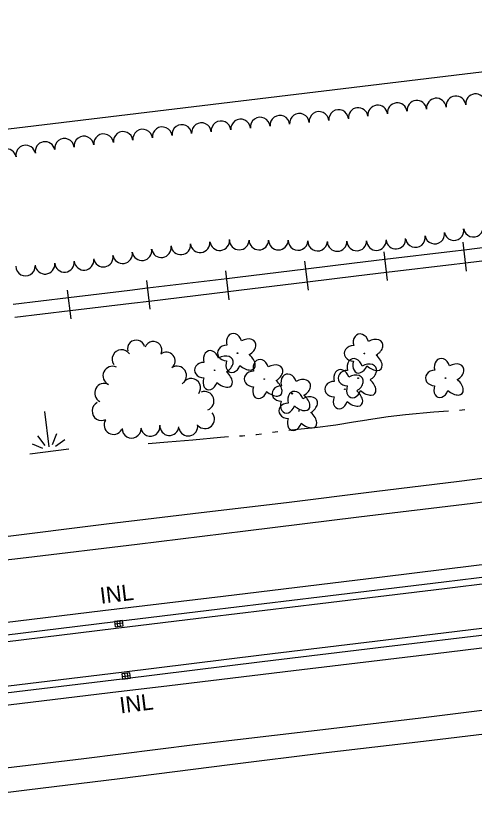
# Model space of a CAD drawing. Extents: x 589250 to 1188077, y 162953 to 363065.
# Drawn here: x 596696.8 to 596866.9, y 175089.9 to 175381.2 of the extents above; entities that cross this region are included whole.
import ezdxf

# ---------------------------------------------------------------- set-up
doc = ezdxf.new("R2010")
doc.units = 0
for name, color, linetype in [('E_DRN', 7, 'Continuous'), ('E_DRN_Text', 7, 'Continuous'), ('E_LAND_TreeLine_P', 7, 'Continuous'), ('E_LAND_Vegetation', 7, 'Continuous'), ('E_MAP_Limits', 7, 'Continuous'), ('E_RDWY', 7, 'Continuous'), ('E_RDWY_C_and_G', 7, 'Continuous'), ('E_RDWY_Gravel', 7, 'Continuous'), ('E_RR_P', 7, 'Continuous'), ('E_WTR_FlowLine', 7, 'Continuous'), ('E_WTR_Wetland', 7, 'Continuous')]:
    doc.layers.add(name, color=color, linetype=linetype)

# ---------------------------------------------------------------- blocks, each defined once
blk = doc.blocks.new('POINT_DISPLAY')
blk.add_line((0, 0), (0, 0))

msp = doc.modelspace()

# ---------------------------------------------------------------- linework, layer by layer
at = {"layer": 'E_DRN'}
for p, q in [((596736.4, 175156.92), (596733.42, 175156.56)), ((596733.42, 175156.56), (596733.66, 175154.57)), ((596736.52, 175155.92), (596733.54, 175155.56)), ((596733.66, 175154.57), (596736.64, 175154.93)), ((596734.66, 175154.69), (596734.42, 175156.68)), ((596735.65, 175154.81), (596735.41, 175156.8)), ((596736.64, 175154.93), (596736.4, 175156.92)), ((596739.08, 175137.54), (596736.1, 175137.17)), ((596737.1, 175137.29), (596737.34, 175135.3)), ((596738.09, 175137.41), (596738.34, 175135.43)), ((596739.33, 175135.55), (596739.08, 175137.54)), ((596736.1, 175137.17), (596736.35, 175135.18)), ((596736.23, 175136.17), (596739.21, 175136.54)), ((596736.35, 175135.18), (596739.33, 175135.55))]:
    msp.add_line(p, q, dxfattribs=at)
at = {"layer": 'E_LAND_TreeLine_P'}
for centre, radius, start, end in [((596852.8, 175346.92), 3.65, 6.3047, 186.3047), ((596860.06, 175347.72), 3.65, 6.3047, 186.3047), ((596867.31, 175348.52), 3.65, 6.3047, 186.3047), ((596823.8, 175343.42), 3.65, 7.0814, 187.0814), ((596831.05, 175344.32), 3.65, 7.0814, 187.0814), ((596838.29, 175345.22), 3.65, 7.0814, 187.0814), ((596845.54, 175346.12), 3.65, 6.3047, 186.3047), ((596794.73, 175340.56), 3.65, 5.5747, 185.5747), ((596802, 175341.27), 3.65, 5.5747, 185.5747), ((596809.27, 175341.97), 3.65, 5.5747, 185.5747), ((596816.54, 175342.68), 3.65, 5.5747, 185.5747), ((596765.65, 175337.8), 3.65, 5.395, 185.395), ((596772.92, 175338.49), 3.65, 5.395, 185.395), ((596780.19, 175339.17), 3.65, 5.395, 185.395), ((596787.46, 175339.86), 3.65, 5.395, 185.395), ((596736.63, 175334.56), 3.65, 6.7752, 186.7752), ((596743.88, 175335.43), 3.65, 6.7752, 186.7752), ((596751.13, 175336.29), 3.65, 6.7752, 186.7752), ((596758.38, 175337.11), 3.65, 5.395, 185.395), ((596714.87, 175331.98), 3.65, 6.7752, 186.7752), ((596722.12, 175332.84), 3.65, 6.7752, 186.7752), ((596729.37, 175333.7), 3.65, 6.7752, 186.7752), ((596700.49, 175329.49), 3.65, 10.5125, 190.5125), ((596707.67, 175330.82), 3.65, 10.5125, 190.5125), ((596693.31, 175328.16), 3.65, 10.5125, 190.5125), ((596866.49, 175302.75), 3.63, 190.0767, 10.0767), ((596852.18, 175300.2), 3.63, 190.0767, 10.0767), ((596859.33, 175301.48), 3.63, 190.0767, 10.0767), ((596772.43, 175297.78), 3.63, 186.2486, 6.2486), ((596779.68, 175298.01), 3.63, 179.8448, 359.8448), ((596786.95, 175297.99), 3.63, 179.8448, 359.8448), ((596794.21, 175297.98), 3.63, 179.8448, 359.8448), ((596801.48, 175297.82), 3.63, 178.1447, 358.1447), ((596808.74, 175297.58), 3.63, 178.1447, 358.1447), ((596816, 175297.47), 3.63, 181.3369, 1.3369), ((596823.27, 175297.64), 3.63, 181.3369, 1.3369), ((596830.54, 175297.81), 3.63, 181.3369, 1.3369), ((596837.78, 175298.32), 3.63, 184.4324, 4.4324), ((596845.02, 175298.93), 3.63, 190.0767, 10.0767), ((596743.61, 175294.03), 3.63, 188.7219, 8.7219), ((596750.79, 175295.13), 3.63, 188.7219, 8.7219), ((596757.98, 175296.2), 3.63, 186.2486, 6.2486), ((596765.2, 175296.99), 3.63, 186.2486, 6.2486), ((596729.27, 175291.67), 3.63, 190.0551, 10.0551), ((596736.42, 175292.92), 3.63, 188.7219, 8.7219), ((596707.64, 175289.01), 3.63, 185.8019, 5.8019), ((596714.87, 175289.74), 3.63, 185.8019, 5.8019), ((596722.1, 175290.48), 3.63, 185.8019, 5.8019), ((596700.41, 175288.32), 3.63, 180.8928, 0.8928), ((596741.45, 175257.68), 3.24, 14.2853, 194.2853), ((596747.76, 175257.15), 3.24, 338.2729, 158.2729), ((596736.03, 175253.82), 3.52, 34.1245, 214.1245), ((596752.65, 175253.2), 3.24, 309.5515, 129.5515), ((596732.66, 175247.68), 3.52, 65.2518, 245.2518), ((596756.59, 175247.72), 3.52, 302.2658, 122.2658), ((596761.81, 175243.15), 3.52, 324.4619, 144.4619), ((596729.6, 175241.34), 3.52, 63.2468, 243.2468), ((596766.8, 175238.36), 3.52, 289.8632, 109.8632), ((596728.64, 175234.62), 3.52, 117.4578, 297.4578), ((596766.98, 175231.63), 3.52, 221.9019, 41.9019), ((596733.06, 175229.49), 3.52, 149.7335, 329.7335), ((596739.74, 175228.12), 3.52, 179.6739, 359.6739), ((596746.74, 175228.8), 3.52, 186.4203, 6.4203), ((596753.78, 175229.09), 3.52, 175.0665, 355.0665), ((596760.77, 175228.91), 3.52, 189.9831, 9.9831)]:
    msp.add_arc(centre, radius, start, end, dxfattribs=at)
at = {"layer": 'E_LAND_Vegetation'}
for centre in [(596779.01, 175256.09), (596826.09, 175255.94), (596770.55, 175249.73), (596788.96, 175246.46), (596823.78, 175246.78), (596856.16, 175246.84), (596818.84, 175242.69), (596799.28, 175241.05), (596801.83, 175234.64)]:
    msp.add_circle(centre, 0.128, dxfattribs=at)
for centre, major_axis, ratio in [((596777.78, 175259.8), (1.01, -3.47), 0.782863), ((596824.85, 175259.64), (1.01, -3.47), 0.782863), ((596781.95, 175258.05), (-3.66, -2.11), 0.691916), ((596829.02, 175257.9), (-3.66, -2.11), 0.691916), ((596769.31, 175253.44), (1.01, -3.47), 0.782863), ((596775.03, 175256.14), (3.45, -0.03), 0.832022), ((596822.1, 175255.98), (3.45, -0.03), 0.832022), ((596773.48, 175251.69), (-3.66, -2.11), 0.691916), ((596781.66, 175253.54), (-3.56, 3.15), 0.560249), ((596787.72, 175250.16), (1.01, -3.47), 0.782863), ((596822.54, 175250.48), (1.01, -3.47), 0.782863), ((596828.73, 175253.38), (-3.56, 3.15), 0.560249), ((596854.92, 175250.54), (1.01, -3.47), 0.782863), ((596766.56, 175249.77), (3.45, -0.03), 0.832022), ((596777.46, 175252.4), (1.21, 3.42), 0.716896), ((596791.89, 175248.42), (-3.66, -2.11), 0.691916), ((596824.53, 175252.24), (1.21, 3.42), 0.716896), ((596826.72, 175248.74), (-3.66, -2.11), 0.691916), ((596859.1, 175248.8), (-3.66, -2.11), 0.691916), ((596773.19, 175247.18), (-3.56, 3.15), 0.560249), ((596784.97, 175246.5), (3.45, -0.03), 0.832022), ((596798.04, 175244.76), (1.01, -3.47), 0.782863), ((596817.6, 175246.4), (1.01, -3.47), 0.782863), ((596819.8, 175246.82), (3.45, -0.03), 0.832022), ((596821.77, 175244.65), (-3.66, -2.11), 0.691916), ((596852.18, 175246.88), (3.45, -0.03), 0.832022), ((596768.99, 175246.04), (1.21, 3.42), 0.716896), ((596791.61, 175243.9), (-3.56, 3.15), 0.560249), ((596802.22, 175243.01), (-3.66, -2.11), 0.691916), ((596814.85, 175242.74), (3.45, -0.03), 0.832022), ((596826.43, 175244.22), (-3.56, 3.15), 0.560249), ((596858.81, 175244.28), (-3.56, 3.15), 0.560249), ((596787.4, 175242.76), (1.21, 3.42), 0.716896), ((596795.3, 175241.1), (3.45, -0.03), 0.832022), ((596800.59, 175238.34), (1.01, -3.47), 0.782863), ((596822.22, 175243.08), (1.21, 3.42), 0.716896), ((596821.49, 175240.14), (-3.56, 3.15), 0.560249), ((596854.6, 175243.14), (1.21, 3.42), 0.716896), ((596801.93, 175238.5), (-3.56, 3.15), 0.560249), ((596804.76, 175236.6), (-3.66, -2.11), 0.691916), ((596817.28, 175239), (1.21, 3.42), 0.716896), ((596797.84, 175234.68), (3.45, -0.03), 0.832022), ((596797.72, 175237.36), (1.21, 3.42), 0.716896), ((596804.47, 175232.09), (-3.56, 3.15), 0.560249), ((596800.27, 175230.94), (1.21, 3.42), 0.716896)]:
    msp.add_ellipse(centre, major_axis=major_axis, ratio=ratio, start_param=1.570796, end_param=4.712389, dxfattribs=at)
at = {"layer": 'E_MAP_Limits'}
msp.add_line((596485.02, 175314.06), (597042.09, 175381.16), dxfattribs=at)
at = {"layer": 'E_RDWY'}
for p, q in [((596866.26, 175200.51), (596910.21, 175205.78)), ((596824, 175195.41), (596866.26, 175200.51)), ((596781.98, 175190.21), (596824, 175195.41)), ((596741.79, 175185.27), (596781.98, 175190.21)), ((596700.71, 175180.33), (596741.79, 175185.27)), ((596911.36, 175182.56), (596856.64, 175176)), ((596655.95, 175174.95), (596700.71, 175180.33)), ((596856.64, 175176), (596831.68, 175172.94)), ((596831.68, 175172.94), (596773.68, 175165.82)), ((596773.68, 175165.82), (596729.11, 175160.51)), ((596729.11, 175160.51), (596692.61, 175156.04)), ((596852.47, 175144.72), (596902.87, 175150.84)), ((596799.79, 175138.43), (596852.47, 175144.72)), ((596753.77, 175132.84), (596799.79, 175138.43)), ((596731.75, 175130.22), (596753.77, 175132.84)), ((596674.01, 175123.22), (596731.75, 175130.22)), ((596874.56, 175124.15), (596847.06, 175120.81)), ((596847.06, 175120.81), (596808.6, 175116.2)), ((596808.6, 175116.2), (596763.23, 175110.84)), ((596763.23, 175110.84), (596722.1, 175105.73)), ((596722.1, 175105.73), (596674.17, 175099.99))]:
    msp.add_line(p, q, dxfattribs=at)
at = {"layer": 'E_RDWY_C_and_G'}
for p, q in [((596855.56, 175171.33), (596898.57, 175176.56)), ((596855.86, 175168.85), (596898.87, 175174.08)), ((596809.41, 175165.71), (596855.56, 175171.33)), ((596809.71, 175163.23), (596855.86, 175168.85)), ((596768.41, 175160.76), (596809.41, 175165.71)), ((596733.73, 175156.59), (596768.41, 175160.76)), ((596768.71, 175158.27), (596809.71, 175163.23)), ((596734.03, 175154.11), (596768.71, 175158.27)), ((596692.45, 175151.57), (596733.73, 175156.59)), ((596887.24, 175156.09), (596834.04, 175149.67)), ((596692.75, 175149.08), (596734.03, 175154.11)), ((596887.54, 175153.61), (596834.34, 175147.18)), ((596834.04, 175149.67), (596787.89, 175144.09)), ((596834.34, 175147.18), (596788.19, 175141.61)), ((596787.89, 175144.09), (596735.98, 175137.65)), ((596788.19, 175141.61), (596736.29, 175135.17)), ((596735.98, 175137.65), (596686.75, 175131.8)), ((596736.29, 175135.17), (596687.04, 175129.32))]:
    msp.add_line(p, q, dxfattribs=at)
at = {"layer": 'E_RDWY_Gravel'}
for p, q in [((596861.23, 175208.63), (596906.26, 175214.22)), ((596829.73, 175204.74), (596861.23, 175208.63)), ((596797.19, 175200.74), (596829.73, 175204.74)), ((596765.59, 175196.95), (596797.19, 175200.74)), ((596730.46, 175192.81), (596765.59, 175196.95)), ((596689.13, 175187.63), (596730.46, 175192.81)), ((596894.55, 175117.65), (596847.96, 175112.09)), ((596847.96, 175112.09), (596811.95, 175107.86)), ((596811.95, 175107.86), (596776.16, 175103.44)), ((596776.16, 175103.44), (596735.35, 175098.31)), ((596735.35, 175098.31), (596700.85, 175094.09)), ((596700.85, 175094.09), (596666.96, 175089.94))]:
    msp.add_line(p, q, dxfattribs=at)
at = {"layer": 'E_RR_P'}
for p, q in [((596892.39, 175297.83), (596863.06, 175294.27)), ((596864, 175286.52), (596862.71, 175297.17)), ((596834.62, 175283.03), (596833.37, 175293.68)), ((596858.78, 175293.75), (596833.71, 175290.78)), ((596863.06, 175294.26), (596858.78, 175293.75)), ((596892.98, 175292.98), (596863.65, 175289.42)), ((596805.33, 175279.47), (596804.02, 175290.12)), ((596822.4, 175289.45), (596804.38, 175287.22)), ((596833.71, 175290.78), (596822.4, 175289.45)), ((596859.36, 175288.9), (596834.29, 175285.93)), ((596863.65, 175289.42), (596859.36, 175288.9)), ((596775.96, 175275.87), (596774.7, 175286.53)), ((596804.37, 175287.22), (596779, 175284.1)), ((596834.28, 175285.93), (596822.99, 175284.6)), ((596746.62, 175272.38), (596745.35, 175283.03)), ((596775.04, 175283.62), (596745.7, 175280.13)), ((596779, 175284.1), (596775.05, 175283.62)), ((596822.99, 175284.6), (596804.98, 175282.38)), ((596745.7, 175280.13), (596739.09, 175279.34)), ((596804.97, 175282.38), (596779.59, 175279.25)), ((596717.3, 175268.82), (596716.01, 175279.47)), ((596739.09, 175279.34), (596716.36, 175276.57)), ((596775.62, 175278.77), (596746.28, 175275.28)), ((596779.59, 175279.25), (596775.62, 175278.78)), ((596716.36, 175276.57), (596695.89, 175274.08)), ((596739.68, 175274.49), (596716.95, 175271.73)), ((596746.27, 175275.28), (596739.68, 175274.49)), ((596716.95, 175271.73), (596696.47, 175269.23))]:
    msp.add_line(p, q, dxfattribs=at)
at = {"layer": 'E_WTR_FlowLine'}
for p, q in [((596834.97, 175232.55), (596841.37, 175233.33)), ((596841.37, 175233.33), (596851.91, 175234.34)), ((596851.91, 175234.34), (596857.24, 175234.69)), ((596861.34, 175234.96), (596861.4, 175234.96)), ((596861.4, 175234.96), (596863.38, 175235.24)), ((596815.51, 175229.46), (596822.05, 175230.58)), ((596822.05, 175230.58), (596826.95, 175231.34)), ((596826.95, 175231.34), (596827.63, 175231.44)), ((596827.64, 175231.44), (596834.97, 175232.55)), ((596798.11, 175227.49), (596801.46, 175227.85)), ((596801.46, 175227.85), (596807.69, 175228.49)), ((596807.69, 175228.49), (596815.51, 175229.46)), ((596762.51, 175223.95), (596772.74, 175224.96)), ((596772.74, 175224.96), (596775.64, 175225.14)), ((596779.74, 175225.39), (596780.91, 175225.46)), ((596780.91, 175225.46), (596781.79, 175225.55)), ((596785.88, 175225.94), (596786.02, 175225.95)), ((596786.02, 175225.95), (596787.92, 175226.2)), ((596791.99, 175226.75), (596794.03, 175227.03)), ((596745.95, 175222.54), (596753.19, 175223.16)), ((596753.19, 175223.16), (596762.51, 175223.95))]:
    msp.add_line(p, q, dxfattribs=at)
at = {"layer": 'E_WTR_Wetland'}
for p, q in [((596707.44, 175234.41), (596709.1, 175221.31)), ((596707.67, 175221.89), (596705.04, 175225.38)), ((596710.4, 175222.24), (596712.08, 175226.27)), ((596702.85, 175222.43), (596706.71, 175220.85)), ((596714.94, 175223.96), (596711.59, 175221.47)), ((596702.06, 175218.78), (596716.5, 175220.61))]:
    msp.add_line(p, q, dxfattribs=at)

# ---------------------------------------------------------------- block references
at = {"layer": 'E_WTR_Wetland', "rotation": -7.2231589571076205}
for p in [(596708.95, 175222.56), (596708.84, 175219.64), (596709.1, 175221.31), (596709.33, 175219.71), (596709.39, 175219.71)]:
    msp.add_blockref('POINT_DISPLAY', p, dxfattribs=at)

# ---------------------------------------------------------------- texts
at = {"layer": 'E_DRN_Text'}
for rotation, p in [(6.8574, (596728.39, 175163.14)), (7.0699, (596735.69, 175122.49))]:
    msp.add_text('INL', height=6, rotation=rotation, dxfattribs=at).set_placement(p)

doc.saveas('drawing.dxf')
